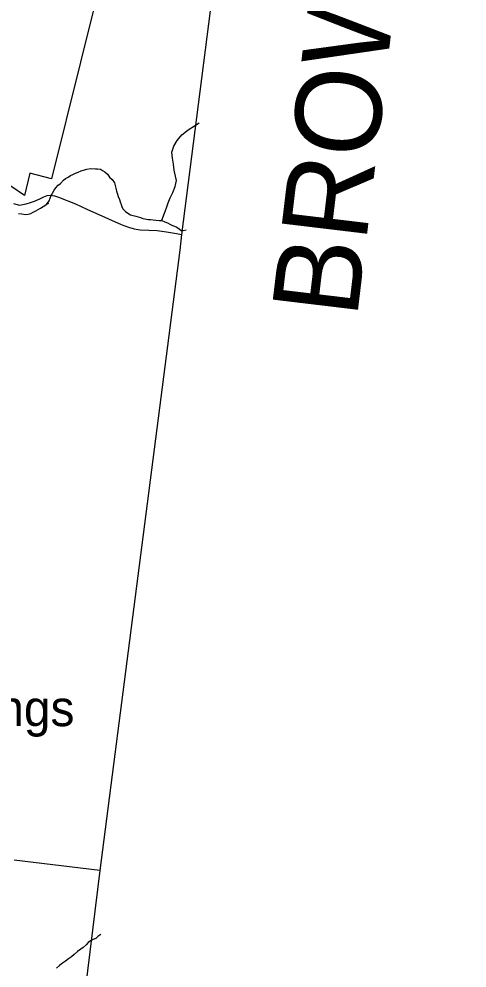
# Model space of a CAD drawing. Extents: x 1310247 to 1664935, y 235267 to 584339.
# Drawn here: x 1535263 to 1540486, y 371649 to 382702 of the extents above; entities that cross this region are included whole.
import ezdxf

# ---------------------------------------------------------------- set-up
doc = ezdxf.new("R2010")
doc.units = 0
for name, color, linetype in [('GM_X_Adjacent_County', 7, 'Continuous'), ('GM_X_Adjacent_County_Text', 7, 'Continuous'), ('GM_X_Corporation', 7, 'Continuous'), ('GM_X_County', 7, 'Continuous'), ('GM_X_County_Road', 7, 'Continuous'), ('GM_X_Minor_River', 7, 'Continuous'), ('GM_X_Township', 7, 'Continuous'), ('GM_X_Township_Road', 7, 'Continuous'), ('GM_X_Unincorporated_Text', 7, 'Continuous')]:
    doc.layers.add(name, color=color, linetype=linetype)

msp = doc.modelspace()

# ---------------------------------------------------------------- linework, layer by layer
at = {"layer": 'GM_X_Adjacent_County'}
msp.add_lwpolyline([(1540486, 406917), (1539880, 401684), (1539798, 401120), (1539083, 395731), (1538810, 393176), (1538438, 390209), (1538423, 390126), (1538305, 389185), (1537668, 384165), (1537157, 380191), (1537139, 380009), (1536205, 372785), (1535397, 366216)], dxfattribs=at)
at = {"layer": 'GM_X_Corporation'}
msp.add_lwpolyline([(1536320, 383561), (1535642, 380839), (1535391, 380906), (1535326, 380645), (1535170, 380754)], dxfattribs=at)
at = {"layer": 'GM_X_County'}
msp.add_lwpolyline([(1540486, 406917), (1539880, 401684), (1539798, 401120), (1539083, 395731), (1538810, 393176), (1538438, 390209), (1538423, 390126), (1538305, 389185), (1537668, 384165), (1537157, 380191), (1537139, 380009), (1536205, 372785), (1535397, 366216)], dxfattribs=at)
at = {"layer": 'GM_X_County_Road'}
msp.add_lwpolyline([(1536205, 372785), (1535209, 372905)], dxfattribs=at)
at = {"layer": 'GM_X_Minor_River'}
for points in [[(1536920, 380355), (1536927, 380359), (1536960, 380442), (1536982, 380502), (1537001, 380560), (1537026, 380620), (1537055, 380683), (1537085, 380751), (1537100, 380821), (1537089, 380871), (1537072, 380942), (1537065, 381012), (1537051, 381082), (1537044, 381151), (1537069, 381222), (1537107, 381288), (1537162, 381351), (1537235, 381410), (1537308, 381457), (1537364, 381491)], [(1535585, 380543), (1535616, 380584), (1535629, 380616), (1535640, 380645), (1535654, 380673), (1535675, 380707), (1535694, 380736), (1535719, 380766), (1535746, 380787), (1535781, 380825), (1535807, 380846), (1535836, 380861), (1535865, 380879), (1535891, 380890), (1535923, 380905), (1535952, 380919), (1535988, 380932), (1536055, 380952), (1536098, 380959), (1536154, 380958), (1536180, 380955), (1536212, 380952), (1536238, 380938), (1536266, 380921), (1536295, 380896), (1536320, 380859), (1536348, 380834), (1536377, 380795), (1536386, 380763), (1536391, 380731), (1536399, 380695), (1536412, 380660), (1536421, 380634), (1536434, 380599), (1536442, 380571), (1536455, 380540), (1536464, 380514), (1536476, 380486), (1536505, 380459), (1536531, 380442), (1536562, 380421), (1536594, 380412), (1536626, 380406), (1536652, 380397), (1536680, 380390), (1536706, 380379), (1536732, 380373), (1536768, 380368), (1536796, 380367), (1536828, 380364), (1536860, 380360), (1536896, 380355), (1536929, 380356), (1536962, 380341), (1536994, 380328), (1537022, 380311), (1537052, 380296), (1537078, 380288), (1537103, 380277), (1537129, 380258), (1537155, 380238), (1537178, 380239), (1537214, 380245)], [(1535258, 380436), (1535296, 380431), (1535341, 380426), (1535371, 380427), (1535403, 380437), (1535430, 380454), (1535460, 380467), (1535487, 380485), (1535515, 380498), (1535546, 380517), (1535577, 380539), (1535605, 380554), (1535610, 380555)], [(1536217, 372041), (1536182, 372016), (1536160, 371992), (1536127, 371981), (1536099, 371966), (1536070, 371947), (1536047, 371921), (1536012, 371890), (1535983, 371869), (1535946, 371840), (1535907, 371805), (1535876, 371779), (1535841, 371756), (1535804, 371729), (1535769, 371704), (1535736, 371677), (1535699, 371646)]]:
    msp.add_lwpolyline(points, dxfattribs=at)
at = {"layer": 'GM_X_Township'}
msp.add_lwpolyline([(1537668, 384165), (1537157, 380191), (1537139, 380009), (1536205, 372785), (1535397, 366216)], dxfattribs=at)
at = {"layer": 'GM_X_Township_Road'}
for points in [[(1535199, 380552), (1535271, 380532), (1535347, 380549), (1535397, 380565)], [(1535397, 380565), (1535443, 380581), (1535505, 380609), (1535553, 380631), (1535593, 380645), (1535631, 380649), (1535679, 380642), (1535723, 380626), (1535923, 380548), (1536055, 380488), (1536307, 380375), (1536455, 380309), (1536539, 380277), (1536607, 380257), (1536677, 380245), (1536777, 380241), (1536873, 380238), (1536981, 380224), (1537099, 380202), (1537157, 380191)]]:
    msp.add_lwpolyline(points, dxfattribs=at)

# ---------------------------------------------------------------- texts
at = {"layer": 'GM_X_Adjacent_County_Text'}
msp.add_text('BROWN COUNTY', height=1000, rotation=83.1702, dxfattribs=at).set_placement((1539202, 379206))
at = {"layer": 'GM_X_Unincorporated_Text'}
msp.add_text('Hennings', height=417, rotation=0, dxfattribs=at).set_placement((1533554, 374466))

doc.saveas('drawing.dxf')
